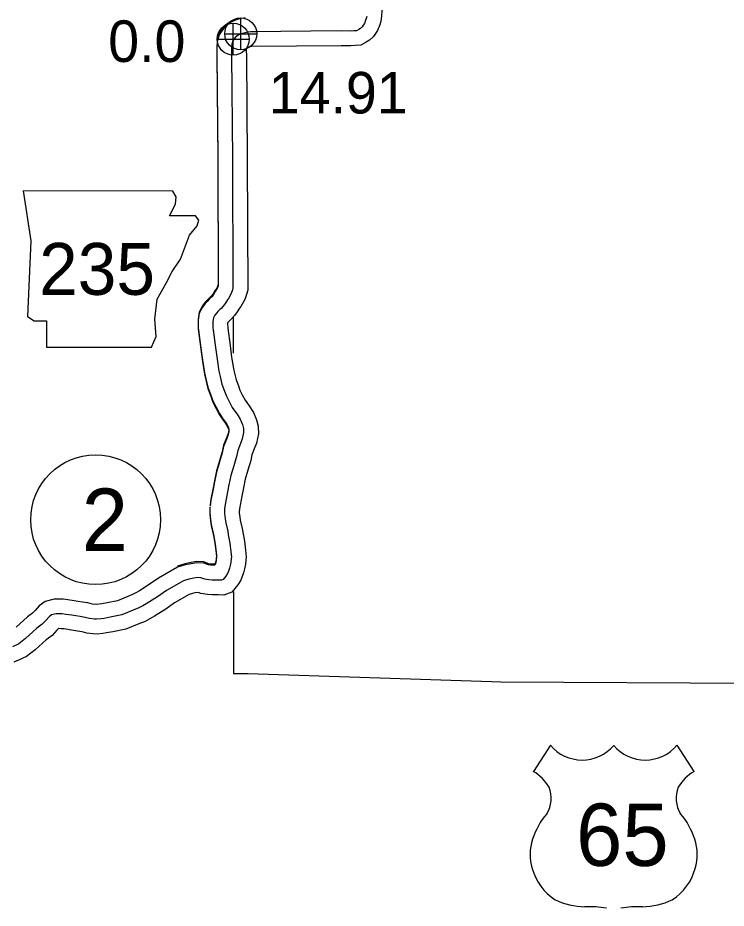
# Model space of a CAD drawing. Extents: x 31699 to 244310, y -8841 to 11474.
# Drawn here: x 145266 to 145746, y -2348 to -1744 of the extents above; entities that cross this region are included whole.
import ezdxf

# ---------------------------------------------------------------- set-up
doc = ezdxf.new("R2010")
doc.units = 0
for name, color, linetype in [('B_Logo', 7, 'Continuous'), ('G-ANNO-TEXT', 7, 'Continuous'), ('Level 21', 7, 'Continuous'), ('R_Border Notes', 7, 'Continuous'), ('R_Logo', 7, 'Continuous'), ('R_XS_EARTHWORK_STAGE2', 7, 'Continuous'), ('S_WALL_ANNOT', 7, 'Continuous')]:
    doc.layers.add(name, color=color, linetype=linetype)

msp = doc.modelspace()

# ---------------------------------------------------------------- linework, layer by layer
for p, q in [((145626.89, -2237.31), (145615.36, -2255.15)), ((145712.69, -2237.31), (145724.23, -2255.15))]:
    msp.add_line(p, q)
for centre, radius, start, end in [((145648.38, -2219.23), 28.08, 220.07504, 319.67012), ((145691.2, -2219.23), 28.08, 220.32988, 319.92496), ((145600.28, -2281.06), 29.98, 30.7809, 59.98827), ((145739.3, -2281.06), 29.98, 120.01173, 149.2191), ((145606.87, -2273.15), 20.55, 328.81046, 21.21077), ((145732.71, -2273.15), 20.55, 158.78923, 211.18954), ((145660.62, -2315.27), 47.94, 138.95648, 162.69135), ((145678.97, -2315.27), 47.94, 17.30865, 41.04352), ((145644.79, -2311.35), 31.68, 160.95764, 197.38186), ((145694.79, -2311.35), 31.68, 342.61814, 19.04236), ((145649.95, -2311.26), 36.66, 195.10743, 237.13119), ((145689.64, -2311.26), 36.66, 302.86881, 344.89257), ((145650.63, -2299.71), 47.07, 244.07708, 269.57785), ((145688.95, -2299.71), 47.07, 270.42215, 295.92292), ((145651.72, -2432.99), 86.22, 81.19416, 90.95387), ((145687.87, -2432.99), 86.22, 89.04613, 98.80584)]:
    msp.add_arc(centre, radius, start, end)
at = {"layer": 'B_Logo'}
for points in [[(145502.37, -1743.18), (145501.97, -1744.65), (145501.64, -1745.78), (145500.85, -1747.98), (145499.98, -1749.19), (145499.26, -1750.32), (145498.26, -1751.26), (145496.93, -1752.06), (145495.47, -1752.86), (145493.74, -1753), (145491.41, -1753.2), (145485.1, -1753.01), (145423.59, -1753.56), (145421.67, -1753.89), (145419.87, -1754.23), (145417.35, -1754.97), (145415.15, -1755.97), (145413.09, -1757.51), (145411.63, -1759.78), (145410.97, -1762.05), (145410.71, -1766.05), (145410.78, -1769.72), (145411.35, -1839.83), (145411.68, -1927.35), (145411.28, -1928.62), (145410.48, -1931.09), (145408.69, -1934.3), (145407.9, -1935.36), (145406.37, -1937.77), (145405.04, -1939.5), (145403.65, -1941.11), (145402.79, -1941.98), (145401.46, -1943.18), (145400.73, -1944.11), (145399.34, -1945.78), (145398.41, -1947.59), (145398.01, -1949.99), (145398.02, -1952.46), (145398.15, -1954.26), (145398.29, -1955.59), (145399.77, -1967.53), (145400.91, -1975.6), (145402.12, -1983.74), (145402.99, -1987.34), (145404.19, -1992.47), (145405.99, -1997.21), (145407.26, -2000.67), (145409.13, -2004.34), (145411.26, -2008.27), (145412.86, -2010.87), (145414.59, -2012.94), (145416.59, -2016.27), (145418.13, -2019.81), (145418.79, -2022.47), (145418.93, -2025.34), (145418.01, -2029.61), (145416.75, -2032.82), (145414.96, -2037.55), (145414.03, -2041.63), (145412.18, -2047.97), (145410.33, -2054.51), (145408.94, -2060.84), (145408.02, -2065.52), (145406.63, -2072.92), (145406.04, -2076.79)], [(145428.38, -1753.51), (145423.59, -1753.56), (145421.67, -1753.89), (145419.87, -1754.23), (145417.35, -1754.97), (145415.15, -1755.97), (145413.09, -1757.51), (145411.63, -1759.78), (145410.97, -1762.05), (145410.71, -1766.05), (145410.78, -1769.72), (145411.35, -1839.83), (145411.68, -1927.35), (145411.28, -1928.62), (145410.48, -1931.09), (145408.69, -1934.3), (145407.9, -1935.36), (145406.37, -1937.77), (145405.04, -1939.5), (145403.65, -1941.11), (145402.79, -1941.98), (145401.46, -1943.18), (145400.73, -1944.11), (145399.34, -1945.78), (145398.41, -1947.59), (145398.01, -1949.99), (145398.02, -1952.46), (145398.15, -1954.26), (145398.29, -1955.59), (145399.77, -1967.53), (145400.91, -1975.6), (145402.12, -1983.74), (145402.99, -1987.34), (145404.19, -1992.47), (145405.99, -1997.21), (145407.26, -2000.67), (145409.13, -2004.34), (145411.26, -2008.27), (145412.86, -2010.87), (145414.59, -2012.94), (145416.59, -2016.27), (145418.13, -2019.81), (145418.79, -2022.47), (145418.93, -2025.34), (145418.01, -2029.61), (145416.75, -2032.82), (145414.96, -2037.55), (145414.03, -2041.63), (145412.18, -2047.97), (145410.33, -2054.51), (145408.94, -2060.84), (145408.02, -2065.52), (145406.63, -2072.92), (145406.04, -2076.79)], [(145406.04, -2076.79), (145405.98, -2080.26), (145406.38, -2083.86), (145406.79, -2086.53), (145408.12, -2092.27), (145408.53, -2094.6), (145409.53, -2100.4), (145410.27, -2106.14), (145410.61, -2109.54), (145410.48, -2110.81), (145410.21, -2113.14), (145409.82, -2115.55), (145409.36, -2117.35), (145408.63, -2119.22), (145407.97, -2120.82), (145406.84, -2122.75), (145404.98, -2125.03), (145403.92, -2125.43), (145401.79, -2125.36), (145400.52, -2125.37), (145398.93, -2125.3), (145397.67, -2125.3), (145395.4, -2125.24), (145392.61, -2124.71), (145389.95, -2123.78), (145387.56, -2123.65), (145384.03, -2124.25), (145381.84, -2124.72), (145378.12, -2125.86)], [(145406.04, -2076.79), (145405.98, -2080.26), (145406.38, -2083.86), (145406.79, -2086.53), (145408.12, -2092.27), (145408.53, -2094.6), (145409.53, -2100.4), (145410.27, -2106.14), (145410.61, -2109.54), (145410.48, -2110.81), (145410.21, -2113.14), (145409.82, -2115.55), (145409.36, -2117.35), (145408.63, -2119.22), (145407.97, -2120.82), (145406.84, -2122.75), (145404.98, -2125.03), (145403.92, -2125.43), (145401.79, -2125.36), (145400.52, -2125.37), (145398.93, -2125.3), (145397.67, -2125.3), (145395.4, -2125.24), (145392.61, -2124.71), (145389.95, -2123.78), (145387.56, -2123.65), (145384.03, -2124.25), (145381.84, -2124.72), (145378.12, -2125.86)], [(145378.12, -2125.86), (145366.6, -2132.38), (145360.53, -2136.71), (145353.39, -2141.26), (145350.61, -2142.82), (145347.9, -2144.25), (145344.13, -2145.82), (145336.24, -2148.9), (145328.34, -2150.58), (145324.29, -2151.29), (145322.24, -2151.58), (145319.25, -2151.88), (145317.85, -2151.82), (145314.52, -2151.39), (145311.38, -2150.62), (145307.99, -2150.06), (145305.19, -2149.62), (145302.39, -2149.18), (145298.46, -2148.55), (145295.86, -2148.31), (145293.87, -2148.2), (145291.74, -2148.22), (145288.75, -2148.99), (145287.04, -2150.2), (145284.93, -2152.63), (145282.37, -2155.32), (145278.8, -2158.03), (145271.09, -2164.91), (145266.54, -2168.49), (145262.17, -2170.53)]]:
    msp.add_lwpolyline(points, dxfattribs=at)
at = {"layer": 'G-ANNO-TEXT'}
msp.add_lwpolyline([(145269.51, -1861.5), (145274.58, -1895.33), (145272.33, -1946.65), (145276.84, -1949.47), (145285.3, -1949.47), (145285.3, -1967.52), (145356.35, -1967.52), (145359.73, -1960.18), (145358.61, -1948.34), (145360.3, -1934.81), (145366.5, -1924.09), (145370.45, -1916.2), (145376.09, -1907.74), (145379.47, -1898.72), (145382.29, -1891.39), (145387.37, -1885.18), (145388.5, -1881.23), (145386.24, -1878.41), (145368.76, -1878.41), (145372.7, -1870.52), (145373.27, -1865.44), (145370.93, -1861.55)], close=True, dxfattribs=at)
at = {"layer": 'Level 21'}
for p, q in [((145416.93, -1765.79), (145416.93, -1744.12)), ((145411.89, -1769.4), (145411.89, -1747.74)), ((145406.09, -1754.95), (145427.76, -1754.95)), ((145401.05, -1758.57), (145422.72, -1758.57))]:
    msp.add_line(p, q, dxfattribs=at)
for centre in [(145416.93, -1754.95), (145411.89, -1758.57)]:
    msp.add_circle(centre, 10.83, dxfattribs=at)
at = {"layer": 'R_Border Notes'}
msp.add_circle((145318.58, -2084.4), 44, dxfattribs=at)
at = {"layer": 'R_Logo'}
for points in [[(145411.78, -1946.98), (145411.84, -1971.58)], [(145411.79, -1949.83), (145411.82, -1965.01)], [(145411.97, -2133.14), (145411.99, -2188.66), (145422.09, -2188.64), (145587.06, -2194.09), (145593.18, -2194.42), (145764.33, -2195.25), (145766.59, -2195.12), (145938.53, -2193.15), (145939.99, -2193.08), (146115.33, -2194.85), (146277.1, -2196.43)], [(145411.97, -2135.39), (145411.99, -2188.66), (145422.09, -2188.64), (145587.06, -2194.09), (145593.18, -2194.42), (145764.33, -2195.25), (145766.59, -2195.12), (145938.53, -2193.15), (145939.99, -2193.08), (146115.33, -2194.85), (146277.1, -2196.43)]]:
    msp.add_lwpolyline(points, dxfattribs=at)
at = {"layer": 'R_XS_EARTHWORK_STAGE2'}
for points in [[(145512.92, -1737.23), (145512.26, -1744.92), (145511.6, -1747.35), (145511.15, -1748.88), (145509.78, -1752.68), (145508.26, -1754.81), (145507, -1756.77), (145504.33, -1759.27), (145501.92, -1760.72), (145498.4, -1762.66), (145494.57, -1762.96), (145491.7, -1763.21), (145484.99, -1763.01), (145424.5, -1763.55), (145423.45, -1763.73), (145422.2, -1763.97), (145420.93, -1764.34)], [(145419.89, -1744.05), (145417.54, -1744.49), (145413.85, -1745.57), (145410.02, -1747.32), (145409.89, -1747.42)], [(145410.57, -1746.25), (145410.02, -1746.5), (145405.66, -1749.76), (145402.44, -1754.77), (145401.07, -1759.48), (145400.71, -1765), (145400.79, -1769.04), (145401.35, -1839.07), (145401.67, -1925.02), (145401.27, -1926.26), (145400.28, -1928.03), (145399.66, -1928.87), (145398.16, -1931.22), (145397.29, -1932.36), (145396.32, -1933.47), (145395.88, -1933.92), (145394.11, -1935.52), (145392.95, -1937.01), (145390.95, -1939.4), (145388.8, -1943.59), (145388.01, -1948.36), (145388.02, -1952.02), (145388.19, -1954.31), (145388.35, -1955.89), (145389.85, -1968.03), (145391.01, -1976.22), (145392.29, -1984.83), (145393.26, -1988.83), (145394.61, -1994.59), (145396.62, -1999.88), (145398.08, -2003.86), (145400.28, -2008.17), (145402.6, -2012.46), (145404.73, -2015.92), (145406.42, -2017.94), (145407.68, -2020.04), (145408.63, -2022.21), (145408.85, -2023.12), (145408.88, -2023.69), (145408.4, -2025.89), (145407.42, -2028.4), (145405.36, -2033.85), (145404.35, -2038.29), (145402.57, -2044.38), (145400.63, -2051.25), (145399.15, -2057.99), (145398.2, -2062.81), (145396.77, -2070.43), (145396.16, -2074.46)], [(145410.57, -1747.07), (145410.02, -1747.32), (145405.66, -1750.58), (145402.44, -1755.59), (145401.07, -1760.3), (145400.71, -1765.82), (145400.79, -1769.86), (145401.35, -1839.89), (145401.67, -1925.84), (145401.27, -1927.08), (145400.28, -1928.85), (145399.66, -1929.69), (145398.16, -1932.04), (145397.29, -1933.18), (145396.32, -1934.29), (145395.88, -1934.74), (145394.11, -1936.34), (145392.95, -1937.83), (145390.95, -1940.22), (145388.8, -1944.41), (145388.01, -1949.18), (145388.02, -1952.84), (145388.19, -1955.14), (145388.35, -1956.71), (145389.85, -1968.85), (145391.01, -1977.04), (145392.29, -1985.65), (145393.26, -1989.65), (145394.61, -1995.41), (145396.62, -2000.7), (145398.08, -2004.68), (145400.28, -2008.99), (145402.6, -2013.28), (145404.73, -2016.74), (145406.42, -2018.76), (145407.68, -2020.86), (145408.63, -2023.03), (145408.85, -2023.94), (145408.88, -2024.51), (145408.4, -2026.71), (145407.42, -2029.22), (145405.36, -2034.67), (145404.35, -2039.11), (145402.57, -2045.2), (145400.63, -2052.07), (145399.15, -2058.81), (145398.2, -2063.63), (145396.77, -2071.25), (145396.16, -2075.28)], [(145422.44, -1763.92), (145422.2, -1763.97), (145420.85, -1764.36), (145420.84, -1764.36), (145420.72, -1766.28), (145420.78, -1769.58), (145421.35, -1839.77), (145421.68, -1928.87), (145420.81, -1931.65), (145419.7, -1935.1), (145417.1, -1939.75), (145416.14, -1941.04), (145414.58, -1943.5), (145412.8, -1945.83), (145410.98, -1947.92), (145409.69, -1949.21), (145408.81, -1950.01), (145408.51, -1950.4), (145408.01, -1950.99), (145408.01, -1952.07), (145408.11, -1953.38), (145408.22, -1954.47), (145409.68, -1966.21), (145410.8, -1974.17), (145411.94, -1981.83), (145412.71, -1985.02), (145413.77, -1989.54), (145415.36, -1993.71), (145416.44, -1996.67), (145417.98, -1999.69), (145419.92, -2003.27), (145420.99, -2005.01), (145422.76, -2007.12), (145425.5, -2011.69), (145427.63, -2016.58), (145428.74, -2021), (145428.98, -2026.18), (145427.61, -2032.52), (145426.08, -2036.41), (145424.56, -2040.44), (145423.72, -2044.14), (145421.79, -2050.73), (145420.03, -2056.94), (145418.73, -2062.88), (145417.84, -2067.41), (145416.49, -2074.6), (145415.92, -2078.31)], [(145422.44, -1763.92), (145422.2, -1763.97), (145420.85, -1764.36), (145420.84, -1764.36), (145420.72, -1766.28), (145420.78, -1769.58), (145421.35, -1839.77), (145421.68, -1928.87), (145420.81, -1931.65), (145419.7, -1935.1), (145417.1, -1939.75), (145416.14, -1941.04), (145414.58, -1943.5), (145412.8, -1945.83), (145410.98, -1947.92), (145409.69, -1949.21), (145408.81, -1950.01), (145408.51, -1950.4), (145408.01, -1950.99), (145408.01, -1952.07), (145408.11, -1953.38), (145408.22, -1954.47), (145409.68, -1966.21), (145410.8, -1974.17), (145411.94, -1981.83), (145412.71, -1985.02), (145413.77, -1989.54), (145415.36, -1993.71), (145416.44, -1996.67), (145417.98, -1999.69), (145419.92, -2003.27), (145420.99, -2005.01), (145422.76, -2007.12), (145425.5, -2011.69), (145427.63, -2016.58), (145428.74, -2021), (145428.98, -2026.18), (145427.61, -2032.52), (145426.08, -2036.41), (145424.56, -2040.44), (145423.72, -2044.14), (145421.79, -2050.73), (145420.03, -2056.94), (145418.73, -2062.88), (145417.84, -2067.41), (145416.49, -2074.6), (145415.92, -2078.31)], [(145396.04, -2075.8), (145395.97, -2079.91), (145396.47, -2084.35), (145396.96, -2087.6), (145398.32, -2093.43), (145398.67, -2095.48), (145399.64, -2101.08), (145400.33, -2106.45), (145400.56, -2108.7), (145400.54, -2108.92), (145400.31, -2110.95), (145400.02, -2112.67), (145399.82, -2113.46), (145399.42, -2114.49), (145399.12, -2114.48), (145397.8, -2114.48), (145396.48, -2114.45), (145395.21, -2114.2), (145391.91, -2113.05), (145386.97, -2112.78), (145382.14, -2113.61), (145379.32, -2114.22), (145374.14, -2115.8)], [(145396.04, -2076.62), (145395.97, -2080.73), (145396.47, -2085.17), (145396.96, -2088.42), (145398.32, -2094.25), (145398.67, -2096.3), (145399.64, -2101.9), (145400.33, -2107.27), (145400.56, -2109.52), (145400.54, -2109.74), (145400.31, -2111.77), (145400.02, -2113.49), (145399.82, -2114.28), (145399.42, -2115.31), (145399.12, -2115.3), (145397.8, -2115.3), (145396.48, -2115.27), (145395.21, -2115.02), (145391.91, -2113.87), (145386.97, -2113.6), (145382.14, -2114.43), (145379.32, -2115.04), (145374.14, -2116.62)], [(145416.04, -2076.97), (145415.99, -2079.79), (145416.3, -2082.56), (145416.61, -2084.65), (145417.93, -2090.28), (145418.38, -2092.9), (145419.42, -2098.91), (145420.21, -2105.01), (145420.66, -2109.56), (145420.42, -2111.88), (145420.12, -2114.52), (145419.61, -2117.61), (145418.89, -2120.42), (145417.91, -2122.94), (145416.95, -2125.27), (145415.08, -2128.47), (145411.02, -2133.43), (145405.6, -2135.48), (145401.64, -2135.36), (145400.33, -2135.37), (145398.73, -2135.3), (145397.53, -2135.3), (145394.33, -2135.21), (145390.01, -2134.39), (145388.05, -2133.71), (145385.93, -2134.07), (145384.36, -2134.41), (145382.09, -2135.1)], [(145416.04, -2076.97), (145415.99, -2079.79), (145416.3, -2082.56), (145416.61, -2084.65), (145417.93, -2090.28), (145418.38, -2092.9), (145419.42, -2098.91), (145420.21, -2105.01), (145420.66, -2109.56), (145420.42, -2111.88), (145420.12, -2114.52), (145419.61, -2117.61), (145418.89, -2120.42), (145417.91, -2122.94), (145416.95, -2125.27), (145415.08, -2128.47), (145411.02, -2133.43), (145405.6, -2135.48), (145401.64, -2135.36), (145400.33, -2135.37), (145398.73, -2135.3), (145397.53, -2135.3), (145394.33, -2135.21), (145390.01, -2134.39), (145388.05, -2133.71), (145385.93, -2134.07), (145384.36, -2134.41), (145382.09, -2135.1)], [(145374.14, -2116.62), (145361.22, -2123.94), (145354.94, -2128.42), (145348.25, -2132.67), (145345.83, -2134.04), (145343.64, -2135.19), (145340.38, -2136.55), (145333.36, -2139.29), (145326.44, -2140.76), (145322.74, -2141.41), (145321.05, -2141.65), (145318.94, -2141.86), (145318.68, -2141.85), (145316.36, -2141.55), (145313.4, -2140.82), (145309.58, -2140.19), (145306.74, -2139.74), (145303.95, -2139.3), (145299.71, -2138.63), (145296.61, -2138.34), (145294.1, -2138.2), (145290.43, -2138.24), (145284.48, -2139.76), (145280.27, -2142.74), (145277.53, -2145.9), (145275.68, -2147.84), (145272.44, -2150.3), (145264.66, -2157.24)], [(145382.09, -2135.1), (145371.98, -2140.83), (145366.12, -2145.01), (145358.53, -2149.84), (145355.4, -2151.6), (145352.16, -2153.31), (145347.87, -2155.09), (145339.12, -2158.51), (145330.25, -2160.4), (145325.85, -2161.17), (145323.42, -2161.51), (145319.55, -2161.9), (145317.01, -2161.8), (145312.68, -2161.24), (145309.37, -2160.43), (145306.39, -2159.93), (145303.64, -2159.5), (145300.83, -2159.06), (145297.21, -2158.48), (145295.12, -2158.29), (145293.63, -2158.2), (145293.33, -2158.21), (145292.33, -2159.36), (145289.05, -2162.8), (145285.16, -2165.75), (145277.52, -2172.58), (145271.82, -2177.06), (145266.33, -2179.63), (145263.06, -2181.09)]]:
    msp.add_lwpolyline(points, dxfattribs=at)

# ---------------------------------------------------------------- texts
msp.add_text('65', height=42.24).set_placement((145644.26, -2319.11))
at = {"layer": 'G-ANNO-TEXT'}
msp.add_text('235', height=35.2, dxfattribs=at).set_placement((145280.27, -1931.93))
at = {"layer": 'R_Border Notes'}
msp.add_text('2', height=42.24, dxfattribs=at).set_placement((145309.13, -2105.52))
at = {"layer": 'S_WALL_ANNOT'}
for s, p in [('0.0', (145327.11, -1774.03)), ('14.91', (145435.91, -1808.96))]:
    msp.add_text(s, height=28.16, dxfattribs=at).set_placement(p)

doc.saveas('drawing.dxf')
